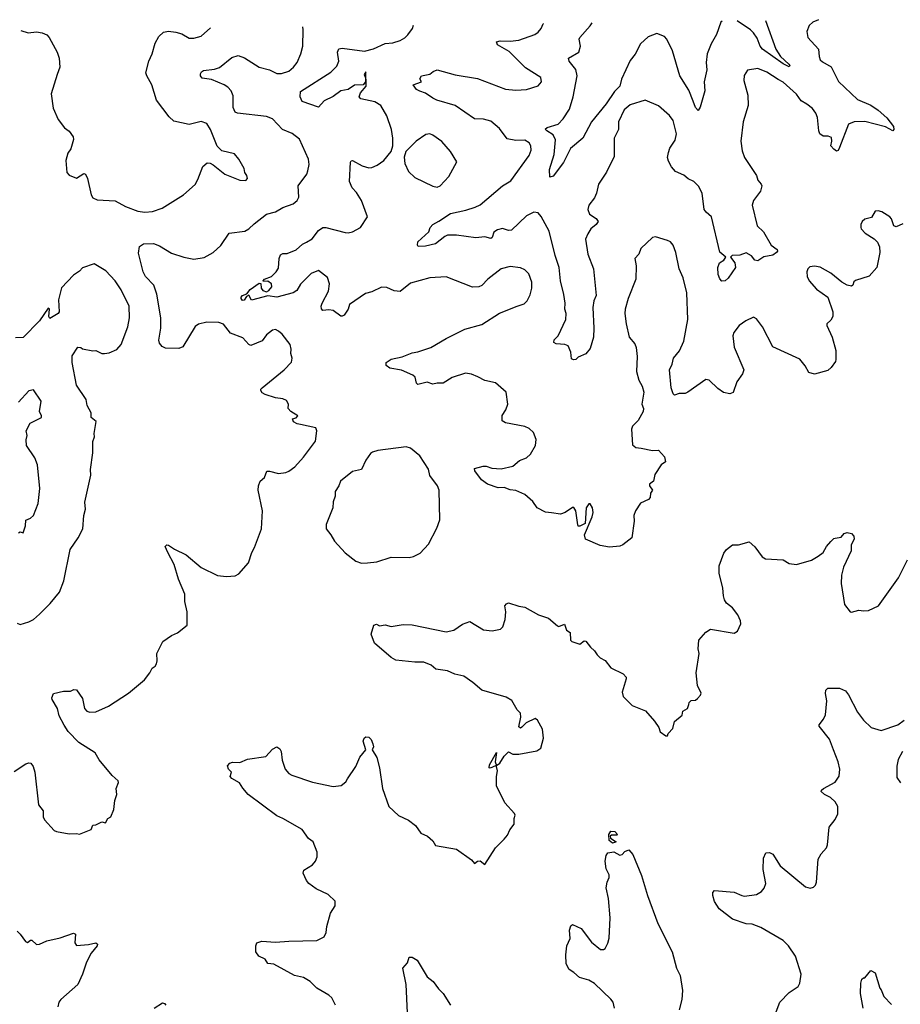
# Model space of a CAD drawing. Extents: x 1771496 to 1971148, y 471553 to 643630.
# Tile 301 of 656: x 1809713 to 1815644, y 635942 to 642574. Entities that reach past the tile are written whole.
import ezdxf

# ---------------------------------------------------------------- set-up
doc = ezdxf.new("R2010")
doc.units = 0

msp = doc.modelspace()

# ---------------------------------------------------------------- linework, layer by layer
at = {"layer": '0CON10XD'}
for points in [[(1815093.1, 642573.9), (1815055, 642558), (1815028.8, 642535), (1815013.6, 642493.6), (1815020, 642455), (1815092.9, 642375), (1815096.9, 642325), (1815105, 642303.8), (1815119.5, 642289.5), (1815177.4, 642257.4), (1815228.3, 642158.3), (1815355, 642037.1), (1815445, 641997.1), (1815494, 641965), (1815552.1, 641912.1), (1815597.1, 641855), (1815600.8, 641835), (1815593.8, 641826.2), (1815543.1, 641853.1), (1815405, 641888.8), (1815333.7, 641886.3), (1815295, 641870.8), (1815235, 641712.5), (1815225, 641692.5), (1815215, 641687.5), (1815195, 641701.2), (1815176.7, 641725), (1815182.5, 641755), (1815179.3, 641779.3), (1815158.3, 641788.3), (1815125, 641790), (1815101.2, 641805), (1815094.3, 641824.3), (1815085.6, 641915), (1815074.4, 641945), (1815052.9, 641975), (1815015, 642005.5), (1814975, 642027.1), (1814945, 642072.9), (1814855, 642153.6), (1814820.2, 642170.2), (1814745, 642221.1), (1814685, 642244.4), (1814615, 642233.3), (1814592.7, 642197.3), (1814590, 642165), (1814617.5, 642065), (1814620, 641995), (1814584.3, 641885), (1814570, 641755), (1814578.6, 641691.4), (1814594.6, 641644.6), (1814674.3, 641525), (1814685, 641492.5), (1814707, 641467), (1814710, 641455), (1814701.3, 641418.7), (1814655.6, 641355), (1814646.5, 641325), (1814679.2, 641185), (1814722.9, 641145), (1814774.6, 641054.6), (1814813.8, 641025), (1814816.7, 641015), (1814810, 641005), (1814785, 640988), (1814724.6, 640975.4), (1814685, 640949.6), (1814664.7, 640954.7), (1814642.4, 640982.4), (1814605, 641004.2), (1814562.5, 640987.5), (1814511.2, 640985), (1814500.6, 640975), (1814530, 640935), (1814532.7, 640905), (1814485, 640832), (1814465, 640813.8), (1814441.7, 640811.7), (1814427.9, 640827.9), (1814416.7, 640856.7), (1814415.6, 640905), (1814425.7, 640935), (1814455.6, 640955), (1814469.4, 640975), (1814428.6, 641008.6), (1814371.9, 641245), (1814336.7, 641276.7), (1814322.5, 641295), (1814308.9, 641405), (1814285, 641452), (1814253.3, 641485), (1814215, 641502), (1814185, 641526), (1814130.4, 641550.4), (1814102, 641582), (1814081.7, 641621.7), (1814076.7, 641645), (1814081.5, 641678.5), (1814091.5, 641708.5), (1814126.6, 641763.4), (1814137.5, 641805), (1814114.5, 641894.5), (1814088.7, 641928.7), (1814015, 641994), (1813925, 642031.2), (1813825, 642000.8), (1813785, 641965.8), (1813746.8, 641885), (1813745.5, 641835), (1813715.8, 641775), (1813717.4, 641652.6), (1813665, 641546.7), (1813610, 641465), (1813598, 641405), (1813583.8, 641375), (1813546.7, 641325), (1813538.8, 641295), (1813551.2, 641265), (1813595.6, 641235.6), (1813608, 641215), (1813595.4, 641194.6), (1813559.2, 641165), (1813538.1, 641131.9), (1813524.4, 641094.4), (1813539.4, 640995), (1813576.9, 640895), (1813594.4, 640715), (1813579.2, 640680.8), (1813572, 640635), (1813580.6, 640495), (1813578, 640435), (1813555, 640360), (1813526.1, 640323.9), (1813475, 640301.2), (1813457.5, 640285), (1813442.3, 640282.3), (1813430, 640290), (1813425.8, 640335), (1813407, 640377), (1813385, 640386), (1813325, 640390), (1813310.5, 640400.5), (1813311.7, 640418.3), (1813338.8, 640445), (1813390, 640555), (1813392.9, 640595), (1813384.6, 640624.6), (1813386.4, 640665), (1813377.2, 640722.8), (1813354.7, 640815), (1813345.9, 640905), (1813320, 640985), (1813279.4, 641149.4), (1813225, 641248.6), (1813205, 641272.5), (1813175, 641276.7), (1813125, 641252.5), (1813025, 641156.4), (1813005, 641154.5), (1812965, 641167.5), (1812930.9, 641159.1), (1812907.1, 641142.9), (1812895, 641106.7), (1812885, 641100.6), (1812845, 641111.2), (1812785, 641103.8), (1812655, 641122.7), (1812595, 641121.8), (1812575, 641114.5), (1812512.2, 641065), (1812445, 641047.3), (1812396.4, 641046.4), (1812391.2, 641055), (1812395, 641077.5), (1812467.5, 641145), (1812476.7, 641175), (1812494.2, 641195), (1812535, 641216.7), (1812615, 641269.5), (1812718.3, 641291.7), (1812779.8, 641310.2), (1812815, 641327.8), (1812965, 641454.4), (1813020.9, 641489.1), (1813145, 641659.2), (1813156.5, 641695), (1813155.6, 641725), (1813144.2, 641745), (1813115, 641763.1), (1813055, 641759.4), (1812995, 641772.2), (1812945, 641840.6), (1812885, 641890), (1812836.6, 641903.4), (1812775, 641905.5), (1812645.6, 641995), (1812522.7, 642032.7), (1812494.2, 642045), (1812445, 642079.2), (1812408, 642092), (1812385, 642103.8), (1812362.5, 642135), (1812420, 642155), (1812407.5, 642175), (1812420, 642195), (1812474, 642206), (1812497.5, 642225), (1812525, 642236), (1812645, 642201.4), (1812795, 642176.9), (1812985, 642105.7), (1813055, 642100), (1813125, 642104.2), (1813205, 642127.5), (1813226.2, 642155), (1813222.5, 642185), (1813119.7, 642249.7), (1813010.2, 642360.2), (1812930, 642405), (1812923.3, 642425), (1812948.3, 642431.7), (1813015, 642429.1), (1813075, 642435.5), (1813181.2, 642475), (1813205, 642489.2), (1813225, 642513.8), (1813238.9, 642545), (1813239.6, 642548.6)], [(1814444.4, 642565), (1814435, 642556.2), (1814405, 642473.8), (1814369.8, 642410.2), (1814343.8, 642345), (1814335.5, 642285), (1814341.4, 642235), (1814322.9, 642155), (1814327.5, 642095), (1814295.8, 641984.2), (1814281.7, 641961.7), (1814265, 641983.3), (1814248.2, 642025), (1814219.9, 642099.9), (1814159.2, 642195), (1814110, 642365), (1814072.3, 642442.3), (1814055, 642460), (1814005, 642480), (1813945, 642458.8), (1813895, 642412), (1813857.8, 642342.2), (1813825, 642298.8), (1813766.4, 642173.6), (1813754.7, 642125.3), (1813719.1, 642090.9), (1813662.7, 642007.3), (1813563.5, 641886.5), (1813505, 641776), (1813423.1, 641706.9), (1813375, 641611.2), (1813305, 641520), (1813284.2, 641514.2), (1813280, 641565), (1813312.2, 641665), (1813322.5, 641765), (1813305, 641798.1), (1813262, 641825), (1813252.5, 641837.5), (1813265, 641848), (1813338.8, 641871.2), (1813373.4, 641906.6), (1813415, 641971.2), (1813441.1, 642055), (1813467.1, 642195), (1813458.8, 642238.8), (1813414.3, 642295), (1813408, 642315), (1813479.4, 642355), (1813490, 642395), (1813481.7, 642441.7), (1813485.4, 642454.6), (1813555, 642531.9), (1813568.2, 642553.1)], [(1814736.8, 642569), (1814804.6, 642375), (1814836.3, 642326.3), (1814892.5, 642275), (1814898.6, 642265), (1814895, 642256.7), (1814855, 642275.5), (1814715, 642376.2), (1814700.7, 642395), (1814679, 642449), (1814655.2, 642485), (1814634, 642505), (1814545.8, 642566.4)], [(1809720.2, 642500.6), (1809770, 642485), (1809825, 642491.9), (1809865, 642485.7), (1809895, 642472), (1809912, 642455), (1809964.2, 642355), (1809978.1, 642315), (1809983.5, 642255), (1809965.8, 642205.8), (1809925.7, 642075), (1809938.3, 641978.3), (1809971.4, 641901.4), (1810015, 641846.2), (1810045, 641823.3), (1810072, 641785), (1810075.8, 641765.8), (1810056.2, 641705), (1810036.1, 641673.9), (1810023.8, 641625), (1810030, 641545), (1810045, 641527.5), (1810095, 641507.5), (1810145, 641537.5), (1810155, 641532.5), (1810168.8, 641505), (1810194.3, 641395), (1810205, 641373.3), (1810235, 641360), (1810355, 641354), (1810424.6, 641314.6), (1810507.5, 641285), (1810555, 641276.7), (1810607.4, 641282.6), (1810671.2, 641305), (1810815, 641394.2), (1810895, 641464), (1810911.9, 641498.1), (1810945.6, 641584.4), (1810975, 641610), (1810995, 641608), (1811015.7, 641595.7), (1811095, 641533.8), (1811195, 641493.3), (1811235, 641490), (1811246.4, 641503.6), (1811242.5, 641525), (1811230, 641545), (1811225, 641572.5), (1811188.8, 641635), (1811159.2, 641669.2), (1811075, 641690), (1811042.6, 641722.6), (1810997.1, 641835), (1810972, 641875), (1810935, 641887.1), (1810855, 641868), (1810750, 641890), (1810719.7, 641919.7), (1810635, 642031.2), (1810602.5, 642135), (1810568, 642195), (1810562.5, 642215), (1810583.1, 642295), (1810605.8, 642345), (1810625.7, 642415), (1810649.7, 642460.3), (1810680.3, 642489.7), (1810715, 642497.5), (1810765, 642490.8), (1810805, 642478), (1810855, 642448.8), (1810885, 642450), (1810935, 642464), (1810997.9, 642518)], [(1810950.6, 642230.6), (1811025, 642240), (1811058.5, 642251.5), (1811141.2, 642318.8), (1811185, 642331.8), (1811227.4, 642317.4), (1811326, 642255), (1811395, 642235.4), (1811445, 642211.5), (1811475, 642210.6), (1811525, 642227.1), (1811557.5, 642255), (1811580.6, 642285), (1811607.1, 642345), (1811620, 642395), (1811621.9, 642505), (1811618.6, 642526.5)], [(1815661.7, 641198.3), (1815615, 641177.5), (1815600, 641185), (1815585, 641232.5), (1815572.5, 641245), (1815519.5, 641279.5), (1815495, 641286.2), (1815475, 641283.3), (1815449.3, 641240.7), (1815405, 641230), (1815387.5, 641215), (1815377.5, 641195), (1815377.5, 641175), (1815380, 641165), (1815407, 641137), (1815468.3, 641098.3), (1815490, 641075), (1815503.6, 641043.6), (1815506.7, 641005), (1815486.2, 640905), (1815435, 640846.7), (1815342.3, 640817.7), (1815330.8, 640809.2), (1815323.6, 640786.4), (1815315, 640780), (1815285, 640786), (1815250, 640805), (1815175, 640866.2), (1815105, 640906), (1815065, 640913.8), (1815035, 640910), (1815020, 640895), (1815013.8, 640875), (1815016.2, 640845), (1815030, 640815), (1815078.3, 640758.3), (1815156.7, 640705), (1815188.8, 640605), (1815188.8, 640575), (1815175, 640550), (1815150, 640525), (1815150, 640515), (1815183.8, 640435), (1815210, 640345), (1815210, 640285), (1815207.7, 640272.3), (1815179.1, 640230.9), (1815155, 640210), (1815065, 640186.2), (1815027.7, 640197.7), (1815003.2, 640243.2), (1814966.6, 640286.6), (1814785, 640371.2), (1814715.5, 640505.5), (1814675, 640558), (1814655, 640569.2), (1814603.3, 640545), (1814558, 640515), (1814523.6, 640466.4), (1814515.8, 640445), (1814525, 640367.5), (1814589.2, 640215), (1814580.9, 640189.1), (1814542, 640135), (1814518, 640062), (1814495, 640054), (1814452.1, 640062.1), (1814415, 640089.2), (1814356.8, 640146.8), (1814335, 640151.2), (1814212.5, 640065), (1814195, 640056.7), (1814155, 640056), (1814122.5, 640045), (1814114.1, 640054.1), (1814101.2, 640095), (1814090, 640215), (1814107, 640253), (1814115.8, 640294.2), (1814156.6, 640343.4), (1814185, 640407.5), (1814213.3, 640555), (1814206.9, 640735), (1814182, 640835), (1814154, 640895), (1814131.2, 641005), (1814113.8, 641055), (1814095, 641076.7), (1814075, 641087.5), (1813995, 641111.2), (1813973.9, 641106.1), (1813897, 641033), (1813883.3, 640995), (1813856.2, 640965), (1813864, 640915), (1813862.5, 640825), (1813811.5, 640695), (1813790.6, 640625), (1813788.1, 640595), (1813796.9, 640525), (1813818, 640435), (1813855, 640390), (1813865.8, 640365), (1813871.4, 640305), (1813866.2, 640205), (1813882, 640145), (1813905.8, 640105.8), (1813916, 640065), (1813902, 639985), (1813913.3, 639955), (1813911.2, 639935), (1813878.8, 639875), (1813840, 639835), (1813833.8, 639815), (1813840.5, 639710.5), (1813862.7, 639692.7), (1813897.5, 639687.5), (1813975, 639672), (1814015, 639673.3), (1814055, 639630), (1814062.5, 639595), (1814033.9, 639576.1), (1813990.5, 639509.5), (1813980.8, 639465), (1813953.8, 639445), (1813953.8, 639435), (1813974, 639405), (1813962, 639385), (1813960, 639355), (1813947, 639343), (1813893, 639317), (1813860, 639265), (1813848.8, 639235), (1813851.2, 639195), (1813835.9, 639084.1), (1813774.3, 639035.7), (1813755, 639027.1), (1813685, 639020.8), (1813622.7, 639032.7), (1813522.5, 639075), (1813517.5, 639105), (1813569.2, 639225), (1813575.8, 639254.2), (1813571.2, 639285), (1813555, 639312.5), (1813545, 639313.3), (1813528.9, 639285), (1813520.7, 639179.3), (1813485, 639162.5), (1813475, 639162.5), (1813471.2, 639171.2), (1813457.5, 639265), (1813445, 639288.8), (1813435, 639288.8), (1813386.7, 639255), (1813355, 639244.2), (1813295, 639252), (1813255, 639256.7), (1813197.5, 639285), (1813168.3, 639328.3), (1813115, 639376.2), (1813055, 639402), (1813015, 639406.2), (1812975, 639422.5), (1812935, 639420), (1812862.5, 639445), (1812823.8, 639475), (1812777.5, 639535), (1812775, 639550), (1812835, 639566.7), (1812855, 639566.2), (1812892.7, 639552.7), (1812955, 639549.5), (1813034.5, 639565.5), (1813080, 639605), (1813125, 639622.9), (1813152.4, 639647.6), (1813186.7, 639705), (1813192, 639745), (1813174.2, 639794.2), (1813145, 639820.8), (1813114.3, 639834.3), (1812985, 639858), (1812962.5, 639872.5), (1812962.7, 639907.3), (1812988, 639945), (1813000.8, 639985), (1812988.8, 640065), (1812918.3, 640128.3), (1812845, 640144.2), (1812799.3, 640169.3), (1812755, 640186.9), (1812715, 640192.9), (1812625, 640162.9), (1812564.3, 640125.7), (1812525, 640125.7), (1812495, 640118.6), (1812457, 640133), (1812395, 640116.2), (1812386.2, 640125), (1812375.7, 640165.7), (1812360.3, 640180.3), (1812285, 640213.1), (1812205, 640227.5), (1812180, 640245), (1812180.8, 640265), (1812215, 640288.2), (1812287.9, 640302.1), (1812355, 640330.8), (1812395, 640335.5), (1812481.2, 640365), (1812585, 640426.7), (1812709.8, 640490.2), (1812825, 640520.8), (1812943.2, 640596.8), (1813062.5, 640645), (1813109.7, 640660.3), (1813129.7, 640680.3), (1813149.7, 640720.3), (1813162.9, 640765), (1813161.4, 640805), (1813142.7, 640862.7), (1813115, 640888.8), (1813085, 640902), (1813015, 640910.8), (1812956.2, 640895), (1812864.6, 640825.4), (1812825, 640784.2), (1812805, 640774.3), (1812762.7, 640772.7), (1812585, 640841.2), (1812475.7, 640835.7), (1812345, 640798), (1812275, 640744), (1812235, 640748.2), (1812185, 640769.4), (1812148.8, 640771.2), (1812085, 640740), (1812041.1, 640728.9), (1811933.8, 640656.2), (1811925, 640623.3), (1811897.3, 640582.7), (1811885, 640576.2), (1811875, 640576.7), (1811825, 640614), (1811795, 640618.6), (1811755, 640614), (1811746, 640626), (1811744.2, 640645), (1811750.8, 640665), (1811793.1, 640745), (1811800, 640795), (1811785, 640837.1), (1811725, 640884.5), (1811675, 640863.3), (1811605, 640792.2), (1811579.2, 640750.8), (1811555.3, 640734.7), (1811444.6, 640705.4), (1811385, 640714.4), (1811275, 640684), (1811255, 640717.5), (1811240.8, 640709.2), (1811225, 640684), (1811213, 640683), (1811204, 640695), (1811203.8, 640705), (1811213.3, 640715), (1811242.5, 640727.5), (1811265, 640756.7), (1811325, 640800), (1811337.5, 640797.5), (1811340, 640765), (1811350.4, 640750.4), (1811375, 640741.1), (1811390.6, 640749.4), (1811410.3, 640775), (1811408.8, 640795), (1811385, 640812.9), (1811355, 640810), (1811352.5, 640815), (1811362.5, 640825), (1811408.8, 640845), (1811440, 640875), (1811455, 640900), (1811460, 640965), (1811470, 640990), (1811485, 640998.8), (1811515, 641000), (1811575, 641024.3), (1811617.7, 641062.3), (1811643.3, 641075), (1811683.1, 641096.9), (1811725, 641154.3), (1811755, 641174.3), (1811775, 641174.3), (1811905, 641140), (1811925, 641137.1), (1811955, 641144.4), (1812007.5, 641175), (1812055.6, 641245), (1812015.5, 641355.5), (1811980.7, 641410.7), (1811951.7, 641441.7), (1811934.2, 641484.2), (1811940.8, 641615), (1811945, 641623.3), (1811955, 641626), (1812020.2, 641590.2), (1812065, 641575.7), (1812085, 641578.1), (1812121.2, 641595), (1812164.2, 641625), (1812214, 641685), (1812225.7, 641724.3), (1812226.6, 641776.6), (1812216.9, 641835), (1812185.3, 641925.3), (1812145.4, 641995.4), (1812105, 642021.1), (1812010.9, 642040.9), (1811999.2, 642055), (1812007.8, 642082.2), (1812046.7, 642125), (1812045, 642222.5), (1812032.5, 642205), (1812042, 642182), (1812042, 642155), (1812025.6, 642134.4), (1811967.1, 642132.9), (1811925.9, 642104.1), (1811875, 642095.5), (1811825, 642057.5), (1811762.6, 642027.4), (1811725, 641984.4), (1811615, 642023.1), (1811601.1, 642055), (1811605, 642089.4), (1811808.9, 642221.1), (1811848.9, 642261.1), (1811862.5, 642295), (1811852.5, 642355), (1811862.4, 642377.6), (1811885, 642381.8), (1812035, 642362.9), (1812095, 642377.8), (1812175, 642414.2), (1812225, 642418.9), (1812275.5, 642434.5), (1812307.6, 642452.4), (1812327.8, 642472.2), (1812359.2, 642515), (1812365, 642536.7)], [(1809675, 637509.2), (1809755, 637560.8), (1809775, 637567.5), (1809786.7, 637565), (1809803, 637543), (1809814.3, 637505), (1809840, 637285), (1809870, 637245), (1809871.2, 637205), (1809878.8, 637185), (1809945, 637112.5), (1809960, 637105), (1810045, 637090), (1810095, 637092.5), (1810115, 637087.5), (1810195, 637120), (1810205, 637147.5), (1810225, 637150), (1810265, 637170), (1810290, 637165), (1810307, 637193), (1810327.5, 637205), (1810346.4, 637253.6), (1810353.3, 637315), (1810366.2, 637355), (1810362.5, 637395), (1810378.8, 637435), (1810375, 637447.5), (1810335, 637482.5), (1810247.7, 637587.7), (1810222, 637635), (1810111.2, 637705), (1810039.7, 637779.7), (1810011.7, 637821.7), (1809977.5, 637885), (1809967.5, 637935), (1809932.5, 637995), (1809930, 638005), (1809940, 638035), (1810008.3, 638051.7), (1810055, 638050), (1810078.3, 638061.7), (1810095, 638060), (1810135, 638002.5), (1810150, 637935), (1810165, 637916.7), (1810185, 637910), (1810225, 637911.2), (1810310.7, 637949.3), (1810445, 638036.7), (1810553.9, 638126.1), (1810590, 638175), (1810604, 638206), (1810625, 638220), (1810633.8, 638235), (1810638.8, 638255), (1810636.7, 638305), (1810677.5, 638385), (1810735, 638426.7), (1810776.1, 638443.9), (1810840, 638495), (1810841.2, 638585), (1810824, 638655), (1810826, 638705), (1810782, 638805), (1810752, 638905), (1810711.2, 638985), (1810692.5, 639025), (1810703.3, 639036.7), (1810715, 639033.3), (1810756.4, 639006.4), (1810835, 638968.8), (1810935, 638884), (1811045, 638830.8), (1811105, 638823.8), (1811165, 638826.7), (1811187.7, 638842.3), (1811253.8, 638915), (1811276.2, 638985), (1811295, 639017.5), (1811342, 639145), (1811348, 639265), (1811318.8, 639405), (1811320, 639435), (1811332.5, 639465), (1811360.7, 639489.3), (1811378.3, 639531.7), (1811395, 639533.3), (1811455, 639516.7), (1811505, 639523.3), (1811525, 639532.5), (1811565, 639562.5), (1811625, 639627.5), (1811705.9, 639734.1), (1811713.8, 639805), (1811706.2, 639825), (1811605, 639847.5), (1811580.8, 639850.8), (1811557.5, 639865), (1811550, 639885), (1811575, 639891.2), (1811586.7, 639905), (1811538.8, 639935), (1811520, 639955), (1811523.8, 639985), (1811508.8, 640008.8), (1811485, 640020), (1811435, 640026), (1811365, 640049.2), (1811345, 640061.2), (1811336.2, 640075), (1811336.7, 640085), (1811346.7, 640095), (1811493.8, 640215), (1811544.1, 640265.9), (1811548.8, 640295), (1811538, 640325), (1811540, 640355), (1811533.8, 640385), (1811481.2, 640455), (1811455, 640476.2), (1811435, 640486.2), (1811415, 640483.3), (1811375, 640451.2), (1811345, 640411.4), (1811270, 640380), (1811255, 640385.8), (1811215, 640430), (1811132, 640462), (1811085, 640522), (1811053.2, 640533.2), (1810973.7, 640536.3), (1810917.9, 640522.1), (1810895, 640508), (1810810.6, 640369.4), (1810785, 640359.3), (1810695, 640361.4), (1810672.2, 640372.2), (1810654.2, 640395), (1810650.8, 640415), (1810663.5, 640495), (1810662.5, 640565), (1810635.4, 640725), (1810615.6, 640785), (1810560.8, 640845), (1810544.2, 640875), (1810512.3, 641002.3), (1810520, 641045), (1810545.7, 641064.3), (1810615, 641065.6), (1810655, 641050.6), (1810735, 641002.2), (1810817.5, 640975), (1810885, 640961.4), (1810955, 640972.5), (1811015, 641006.7), (1811067.7, 641052.3), (1811122.5, 641135), (1811229.8, 641150.2), (1811255, 641164.4), (1811291.3, 641198.7), (1811375, 641264.4), (1811435, 641280.6), (1811485, 641308.5), (1811555, 641332.9), (1811582, 641355), (1811592.5, 641377.5), (1811588, 641455), (1811645.7, 641534.3), (1811654.3, 641555.7), (1811661.7, 641598.3), (1811658.6, 641635), (1811598.1, 641768.1), (1811547.4, 641807.4), (1811482, 641835), (1811414.4, 641905), (1811375, 641920.9), (1811180, 641945), (1811165, 641952), (1811151.5, 641981.5), (1811150.3, 642060.3), (1811136.2, 642095), (1811115, 642118.8), (1811089.2, 642135), (1811005, 642170.3), (1810940.7, 642180.7), (1810930, 642195), (1810930.2, 642209.8), (1810936.6, 642223.4), (1810950.6, 642230.6)], [(1812525, 641446), (1812545, 641453.8), (1812603.2, 641516.8), (1812656.4, 641616.4), (1812614.2, 641685), (1812555, 641752.5), (1812495, 641796), (1812475, 641804), (1812448.8, 641801.2), (1812383.8, 641756.2), (1812314.5, 641685.5), (1812301.7, 641648.3), (1812306.9, 641605), (1812332, 641552), (1812375, 641511.4), (1812495, 641452.5), (1812525, 641446)], [(1809695, 638508.8), (1809715, 638500), (1809775, 638518), (1809805.8, 638534.2), (1809845, 638568.8), (1809918.3, 638641.7), (1809981.2, 638718.8), (1810010.8, 638795), (1810053.3, 639005), (1810107, 639083), (1810138.8, 639145), (1810144.2, 639235), (1810155.9, 639275.9), (1810152, 639325), (1810191.2, 639505), (1810188.8, 639545), (1810206.1, 639656.1), (1810206.4, 639733.6), (1810216.1, 639763.9), (1810214.1, 639785.9), (1810227, 639867), (1810193.8, 639895), (1810194, 639925), (1810168, 639975), (1810161.2, 640015), (1810095, 640112.5), (1810066.1, 640263.9), (1810065, 640310), (1810105, 640368.8), (1810125, 640366.7), (1810136.7, 640356.7), (1810204.2, 640344.2), (1810225, 640345.7), (1810265, 640325.8), (1810285, 640324.4), (1810315, 640330), (1810367.4, 640352.6), (1810396.9, 640385), (1810441.1, 640505), (1810453.3, 640565), (1810450, 640645), (1810395.7, 640755), (1810354.6, 640814.6), (1810292.4, 640882.4), (1810215, 640928.8), (1810135, 640903.3), (1810115, 640880), (1810076, 640854), (1809995, 640767.5), (1809973.9, 640686.1), (1809978.8, 640605), (1809972.5, 640595), (1809915, 640560), (1809908.8, 640575), (1809913.3, 640623.3), (1809905, 640630), (1809845, 640545.8), (1809736.9, 640433.1), (1809685, 640430.6)], [(1809705, 639117.5), (1809715, 639123.3), (1809735, 639117.5), (1809752.5, 639165), (1809755, 639202.5), (1809785, 639216.2), (1809805.5, 639234.5), (1809836.9, 639315), (1809847.8, 639415), (1809833.3, 639575), (1809815, 639623.3), (1809758.8, 639705), (1809756.1, 639743.9), (1809763.6, 639773.6), (1809756.2, 639805), (1809784.3, 639855.7), (1809858.8, 639895), (1809860, 639905), (1809846.1, 639935), (1809858.2, 640005), (1809805, 640081.2), (1809775, 640073.8), (1809705, 639996.7)], [(1812015, 638912.9), (1812055, 638914.3), (1812117.6, 638922.4), (1812215, 638953.5), (1812335, 638950.8), (1812365, 638958), (1812409.1, 638980.9), (1812465, 639040), (1812521.7, 639148.3), (1812542, 639205), (1812537.5, 639405), (1812527.8, 639435), (1812475, 639504.4), (1812465.3, 639545.3), (1812406.6, 639636.6), (1812345, 639688), (1812315, 639695.7), (1812125, 639671.2), (1812088.3, 639661.7), (1812075, 639651.2), (1812043.6, 639606.4), (1812015, 639544), (1811955, 639530), (1811872.5, 639465), (1811862.5, 639435), (1811837.5, 639395), (1811836.7, 639365), (1811824, 639326), (1811822, 639285), (1811775.9, 639174.1), (1811776, 639145), (1811808, 639105), (1811832.1, 639062.1), (1811905, 638982), (1811977.3, 638927.3), (1812015, 638912.9)], [(1814219.3, 637960.7), (1814222.5, 637975), (1814235, 637987.5), (1814265, 637990), (1814278.3, 638001.7), (1814297, 638023), (1814301.7, 638038.3), (1814278.3, 638088.3), (1814268.8, 638175), (1814288.8, 638305), (1814283.3, 638335), (1814286.7, 638395), (1814335, 638447.5), (1814365, 638467.5), (1814525, 638442.5), (1814547.5, 638455), (1814570, 638505), (1814568, 638525), (1814548.8, 638565), (1814513, 638613), (1814473.9, 638643.9), (1814460, 638665), (1814452.3, 638692.3), (1814448, 638745), (1814424, 638845), (1814423.8, 638895), (1814455, 638980), (1814472.5, 639005), (1814513, 639037), (1814553, 639037), (1814625, 639056.7), (1814665, 639022.5), (1814712.5, 638955), (1814735, 638942.5), (1814855, 638936), (1814895, 638910), (1814945, 638903.3), (1815045.9, 638934.1), (1815090.9, 638959.1), (1815123.8, 638985), (1815146.2, 639025), (1815175, 639058.8), (1815195, 639078.8), (1815205, 639081.2), (1815245, 639087.5), (1815265, 639113.3), (1815285, 639120), (1815315, 639113.8), (1815330, 639095), (1815332, 639075), (1815313.6, 639036.4), (1815312.5, 638995), (1815261.5, 638885), (1815248.3, 638831.7), (1815244.4, 638775), (1815268.6, 638635), (1815305, 638585.8), (1815315, 638583.1), (1815365, 638596), (1815395, 638591.2), (1815430, 638595), (1815496.7, 638625), (1815632, 638815), (1815692.5, 638935)], [(1811838.8, 635935), (1811814, 635985), (1811795, 636002), (1811715, 636050), (1811670, 636095), (1811625, 636121.1), (1811564.5, 636134.5), (1811425, 636210.8), (1811385, 636216.7), (1811365, 636246.7), (1811322.5, 636265), (1811304.1, 636294.1), (1811303.3, 636335), (1811310, 636355), (1811343.9, 636366.1), (1811435, 636359.2), (1811525, 636367.1), (1811715, 636371.2), (1811763.6, 636396.4), (1811776.7, 636425), (1811781.2, 636465), (1811806.7, 636555), (1811836.7, 636605), (1811837, 636637), (1811790.5, 636680.5), (1811710.3, 636720.3), (1811661.2, 636755), (1811644, 636775), (1811621.2, 636825), (1811626.7, 636845), (1811685, 636881.2), (1811705, 636906.7), (1811715.6, 636934.4), (1811717.1, 636967.1), (1811688.8, 637035), (1811657.9, 637057.9), (1811615, 637118), (1811485, 637194), (1811445, 637210), (1811252.5, 637355), (1811215, 637397.5), (1811193.9, 637433.9), (1811141.7, 637461.7), (1811130, 637475), (1811140, 637505), (1811120, 637525), (1811113, 637547), (1811127.5, 637565), (1811145, 637573.3), (1811195, 637570), (1811247, 637593), (1811369.5, 637610.5), (1811415, 637660), (1811445, 637676.7), (1811465, 637663.3), (1811474, 637645), (1811481.2, 637585), (1811500, 637525), (1811525, 637496.2), (1811545, 637484.2), (1811685, 637437.5), (1811825, 637408), (1811877.5, 637415), (1811909.7, 637440.3), (1811920.3, 637459.7), (1811975.7, 637544.3), (1812003, 637607), (1812043.3, 637655), (1812026.7, 637715), (1812033.8, 637735), (1812045, 637743.3), (1812065, 637740), (1812080, 637725), (1812091.2, 637695), (1812096, 637675), (1812087.5, 637655), (1812119.2, 637605), (1812136, 637535), (1812155.8, 637395), (1812198, 637275), (1812265, 637213.8), (1812332.3, 637182.3), (1812378.8, 637145), (1812414.1, 637094.1), (1812460, 637075), (1812495, 637043.3), (1812512.3, 637012.3), (1812655, 636986.2), (1812755.8, 636915.8), (1812775, 636890), (1812795, 636906.7), (1812815, 636907.5), (1812845, 636882.5), (1812916.7, 636995), (1812975.8, 637054.2), (1812998.8, 637081.2), (1813013.9, 637116.1), (1813043.3, 637155), (1813043, 637193), (1813050, 637215), (1813045, 637227.5), (1812979.5, 637299.5), (1812925, 637412.5), (1812923.8, 637475), (1812931.2, 637515), (1812925, 637542.5), (1812918.3, 637548.3), (1812881.9, 637531.9), (1812874, 637535), (1812875.8, 637555), (1812925, 637636.7), (1812915.6, 637575), (1812925, 637550), (1812945.6, 637565), (1812975, 637614), (1813005, 637642.5), (1813035, 637626.2), (1813075, 637626.2), (1813195, 637650), (1813223.6, 637666.4), (1813240, 637735), (1813233.9, 637793.9), (1813201.2, 637855), (1813185, 637866.2), (1813123.2, 637836.8), (1813095, 637807.5), (1813085, 637802.5), (1813075, 637810), (1813088.1, 637875), (1813085, 637903.3), (1813064.2, 637925), (1813027.8, 637987.8), (1812989.3, 638009.3), (1812825, 638057.3), (1812765, 638109.5), (1812705, 638150.9), (1812643.3, 638165), (1812595, 638188.1), (1812515, 638198.6), (1812483.8, 638225), (1812435, 638245.6), (1812375, 638245.6), (1812245, 638260), (1812215, 638277.5), (1812103.3, 638375), (1812080, 638435), (1812097.5, 638495), (1812115, 638502.5), (1812135, 638490), (1812175, 638497.5), (1812215, 638486.7), (1812295, 638500), (1812355, 638496.7), (1812585, 638451.2), (1812637.7, 638462.3), (1812695, 638501.2), (1812745, 638520), (1812836.7, 638463.3), (1812895, 638456.7), (1812951.7, 638468.3), (1812967.5, 638485), (1812983, 638533), (1812986.2, 638585), (1812981.2, 638625), (1812990.5, 638639.5), (1813005, 638646.7), (1813075, 638623.3), (1813115, 638616.7), (1813206.1, 638566.1), (1813275, 638543.3), (1813335, 638490), (1813345, 638486.7), (1813382.5, 638502.5), (1813395, 638462.5), (1813419.2, 638445), (1813423.3, 638395), (1813432.5, 638385), (1813485, 638367.5), (1813515, 638390), (1813525, 638386.7), (1813556.1, 638346.1), (1813585, 638322.5), (1813602.5, 638295), (1813622.5, 638275), (1813655, 638257.5), (1813695, 638207.5), (1813777.7, 638167.7), (1813797.5, 638145), (1813797.5, 638135), (1813771.2, 638045), (1813777.5, 638015), (1813837.5, 637955), (1813928, 637918), (1813988.3, 637848.3), (1814017.5, 637805), (1814027, 637777), (1814065, 637750), (1814075, 637750), (1814080, 637765), (1814110.7, 637799.3), (1814123.9, 637846.1), (1814175, 637890), (1814180, 637915), (1814210, 637935), (1814219.3, 637960.7)], [(1814710, 635635), (1814831.4, 635955), (1814895, 636021.2), (1814955, 636062.5), (1814966.1, 636083.9), (1814976, 636145), (1814938.1, 636265), (1814891.1, 636335), (1814855, 636372.2), (1814705, 636458.8), (1814645, 636481.9), (1814605, 636484.4), (1814514.4, 636514.4), (1814423.8, 636585), (1814391.2, 636635), (1814380, 636675), (1814381.2, 636695), (1814391.7, 636708.3), (1814525, 636698), (1814576.7, 636675), (1814595, 636670), (1814675, 636680.8), (1814709.1, 636700.9), (1814727, 636723), (1814738, 636755), (1814720.3, 636850.3), (1814722, 636925), (1814737.5, 636962.5), (1814763, 636963), (1814785, 636952.5), (1814834.5, 636874.5), (1815005, 636733.3), (1815036.4, 636723.6), (1815058.3, 636731.7), (1815072.5, 636745), (1815080, 636765), (1815091.2, 636918.8), (1815110, 636955), (1815146.7, 636995), (1815153.3, 637015), (1815163.8, 637135), (1815204.1, 637185.9), (1815223.8, 637225), (1815222, 637275), (1815206, 637305), (1815173.8, 637335), (1815133.3, 637355), (1815110, 637375), (1815112.5, 637385), (1815127.5, 637395), (1815205, 637438), (1815231.9, 637478.1), (1815235.5, 637525), (1815225.5, 637575.5), (1815194.3, 637655), (1815167.4, 637727.4), (1815096.7, 637815), (1815096.7, 637825), (1815127, 637863), (1815139.1, 637890.9), (1815148, 637985), (1815140, 638035), (1815142.5, 638057.5), (1815155, 638070), (1815235, 638070), (1815275, 638052.5), (1815295.9, 638025.9), (1815355, 637910), (1815395.8, 637855.8), (1815447.5, 637805), (1815515, 637786.2), (1815627, 637823), (1815668.8, 637855)], [(1815657.5, 637645), (1815630.3, 637589.7), (1815621.4, 637545), (1815620.3, 637470.3), (1815645, 637432.5)], [(1813705, 637026.7), (1813683.3, 637045), (1813680, 637085), (1813695, 637107.5), (1813720, 637105), (1813740, 637085), (1813735, 637080), (1813698.3, 637081.7), (1813690, 637075), (1813691.7, 637061.7), (1813730, 637035), (1813725, 637033.3), (1813705, 637026.7)], [(1813717.8, 635915), (1813710.6, 635955), (1813695, 635975.7), (1813585, 636082.5), (1813545, 636104), (1813483, 636123), (1813445, 636156.2), (1813412.5, 636175), (1813392.5, 636215), (1813391.2, 636275), (1813398.8, 636335), (1813420, 636385), (1813415, 636440), (1813425, 636470), (1813435, 636480), (1813495, 636452.5), (1813565, 636360), (1813625, 636310), (1813645, 636310), (1813655, 636316.7), (1813675, 636352.5), (1813682.3, 636387.7), (1813689.2, 636525), (1813678.9, 636655), (1813662.5, 636725), (1813668.8, 636765), (1813683.8, 636795), (1813683.9, 636813.9), (1813663.3, 636855), (1813656.7, 636905), (1813662.5, 636945), (1813675, 636962.5), (1813715, 636967.5), (1813755, 636945.7), (1813770, 636950), (1813789.3, 636970.7), (1813815, 636982.5), (1813841.2, 636951.2), (1813901.2, 636808.8), (1813942, 636675), (1814011.2, 636485), (1814106.7, 636295), (1814136.7, 636185), (1814160, 636135), (1814176.2, 636035), (1814171.2, 635975), (1814154.2, 635905)], [(1809695, 636433.3), (1809716.2, 636415), (1809752.5, 636365), (1809765, 636358.8), (1809785, 636373.3), (1809795, 636373.3), (1809825, 636343.8), (1809845, 636346.2), (1809895, 636370), (1809985, 636390), (1810075, 636420), (1810087.5, 636415), (1810083.3, 636355), (1810095, 636337.5), (1810175, 636344), (1810225, 636355.8), (1810237.7, 636347.7), (1810233.8, 636335), (1810195, 636286.7), (1810162, 636225), (1810136, 636145), (1810104, 636075), (1809990.8, 635975), (1809975.8, 635955), (1809969.2, 635925)], [(1812324.3, 635884.3), (1812315.8, 636075.8), (1812292.5, 636185), (1812325, 636220), (1812335, 636260), (1812355, 636260), (1812389.3, 636239.3), (1812456.4, 636126.4), (1812497.5, 636095), (1812533.3, 636045), (1812565, 636013.3), (1812613.8, 635935)], [(1815394.3, 635915), (1815376.2, 636015), (1815377.5, 636085), (1815385, 636110), (1815395, 636120), (1815405, 636120), (1815445, 636170), (1815475, 636152.5), (1815505, 636050), (1815515, 636040), (1815533.3, 635995), (1815585, 635940)], [(1810618.8, 635915), (1810675, 635952.5), (1810688, 635948), (1810696, 635935)]]:
    msp.add_lwpolyline(points, dxfattribs=at)

doc.saveas('drawing.dxf')
